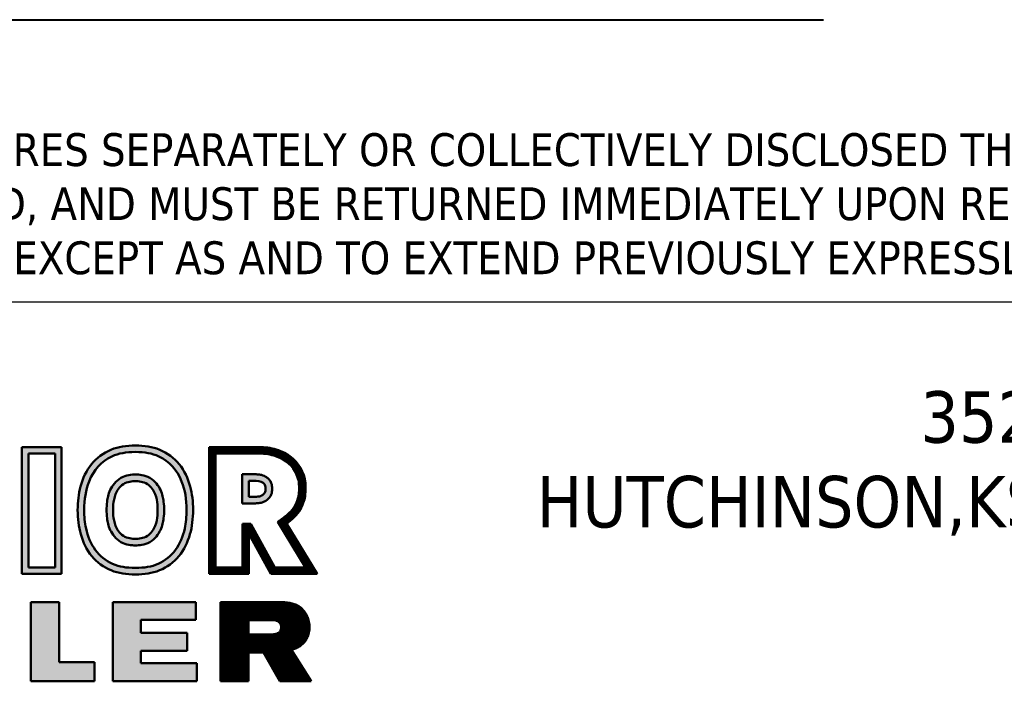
# Model space of a CAD drawing. Header units: inches. Extents: x 24 to 1128, y -94 to 748.
# Tile 434 of 573: x 959 to 1017, y 70 to 108. Entities that reach past the tile are written whole.
import ezdxf
from ezdxf.enums import TextEntityAlignment as Align

# ---------------------------------------------------------------- set-up
doc = ezdxf.new("R2010")
doc.units = ezdxf.units.IN
doc.header["$LTSCALE"] = 32
doc.header["$MEASUREMENT"] = 0
doc.layers.add('No Plot', color=7, linetype='Continuous', lineweight=25, plot=False)
doc.layers.add('Symbol (ANSI)', color=7, linetype='Continuous', lineweight=25)
doc.layers.add('Title (ANSI)', color=7, linetype='Continuous', lineweight=50)
doc.styles.add('Note Text (ANSI)', font='tahoma.ttf')
doc.styles.get("Standard").update_dxf_attribs({"font": 'arial.ttf'})
pattern_1 = [(45, (0, 0), (-3.0935921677e-05, 3.0935921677e-05), [])]

# ---------------------------------------------------------------- blocks, each defined once
blk = doc.blocks.new('Title Blocks SB TITLE-KS')
at = {"lineweight": 25}
h = blk.add_hatch(color=256, dxfattribs=at)
h.paths.add_polyline_path([(49.2707, 4.3705), (49.2707, 4.1626), (49.3195, 4.1626), (49.3195, 4.3705)], flags=0)
h.paths.add_polyline_path([(49.3314, 4.3824), (49.2587, 4.3824), (49.2587, 4.1507), (49.3314, 4.1507)])
h = blk.add_hatch(color=256, dxfattribs=at)
edge = h.paths.add_edge_path(flags=0)
edge.add_spline(control_points=[(49.4663, 4.1617), (49.4831, 4.1618), (49.4954, 4.1634), (49.5208, 4.1749), (49.5314, 4.1833), (49.5476, 4.2056), (49.5533, 4.2194), (49.5588, 4.2443), (49.5598, 4.2554), (49.5599, 4.2675)], knot_values=[-0.565129, -0.565129, -0.565129, -0.565129, -0.413896, -0.413896, -0.262663, -0.262663, -0.11143, -0.11143, 0, 0, 0, 0], degree=3, periodic=0)
edge.add_spline(control_points=[(49.5599, 4.2675), (49.5596, 4.287), (49.5571, 4.3038), (49.5427, 4.3402), (49.5285, 4.3561), (49.4964, 4.3713), (49.4834, 4.3731), (49.4663, 4.3734)], knot_values=[-0.565091, -0.565091, -0.565091, -0.565091, -0.387471, -0.387471, -0.156191, -0.156191, 0, 0, 0, 0], degree=3, periodic=0)
edge.add_spline(control_points=[(49.4663, 4.3734), (49.4491, 4.3731), (49.4361, 4.3713), (49.404, 4.3561), (49.3898, 4.3402), (49.3753, 4.3037), (49.3729, 4.2868), (49.3726, 4.2672)], knot_values=[-0.565962, -0.565962, -0.565962, -0.565962, -0.409772, -0.409772, -0.178401, -0.178401, 0, 0, 0, 0], degree=3, periodic=0)
edge.add_spline(control_points=[(49.3726, 4.2672), (49.3728, 4.2552), (49.3738, 4.2443), (49.3792, 4.2194), (49.3849, 4.2056), (49.4011, 4.1833), (49.4117, 4.1749), (49.4371, 4.1634), (49.4495, 4.1618), (49.4663, 4.1617)], knot_values=[-0.564258, -0.564258, -0.564258, -0.564258, -0.453694, -0.453694, -0.302463, -0.302463, -0.151231, -0.151231, 0, 0, 0, 0], degree=3, periodic=0)
edge = h.paths.add_edge_path()
edge.add_spline(control_points=[(49.5719, 4.2675), (49.5716, 4.2828), (49.5702, 4.2967), (49.5624, 4.3254), (49.5557, 4.3394), (49.537, 4.3627), (49.5248, 4.3716), (49.4971, 4.3834), (49.4829, 4.385), (49.4663, 4.3853)], knot_values=[0, 0, 0, 0, 0.133278, 0.133278, 0.277216, 0.277216, 0.421153, 0.421153, 0.565091, 0.565091, 0.565091, 0.565091], degree=3, periodic=0)
edge.add_spline(control_points=[(49.4663, 4.3853), (49.4496, 4.385), (49.4355, 4.3834), (49.4077, 4.3716), (49.3955, 4.3627), (49.3768, 4.3394), (49.3701, 4.3254), (49.3623, 4.2966), (49.3609, 4.2826), (49.3607, 4.2672)], knot_values=[0, 0, 0, 0, 0.14394, 0.14394, 0.287879, 0.287879, 0.431819, 0.431819, 0.565962, 0.565962, 0.565962, 0.565962], degree=3, periodic=0)
edge.add_spline(control_points=[(49.3607, 4.2672), (49.3609, 4.2514), (49.3625, 4.2372), (49.3706, 4.2083), (49.3773, 4.1945), (49.396, 4.1717), (49.4082, 4.163), (49.4358, 4.1514), (49.4497, 4.1499), (49.4663, 4.1497)], knot_values=[0, 0, 0, 0, 0.136876, 0.136876, 0.279336, 0.279336, 0.421797, 0.421797, 0.564258, 0.564258, 0.564258, 0.564258], degree=3, periodic=0)
edge.add_spline(control_points=[(49.4663, 4.1497), (49.4828, 4.1499), (49.4967, 4.1514), (49.5243, 4.163), (49.5365, 4.1717), (49.5552, 4.1945), (49.5619, 4.2083), (49.5701, 4.2372), (49.5716, 4.2516), (49.5719, 4.2675)], knot_values=[0, 0, 0, 0, 0.142463, 0.142463, 0.284925, 0.284925, 0.427388, 0.427388, 0.565129, 0.565129, 0.565129, 0.565129], degree=3, periodic=0)
h = blk.add_hatch(dxfattribs=at)
h.set_pattern_fill('ANSI31', color=256, scale=0.00035, style=0)
h.set_pattern_definition(pattern_1)
edge = h.paths.add_edge_path(flags=0)
edge.add_line((49.6877, 4.3704), (49.613, 4.3704))
edge.add_line((49.613, 4.3704), (49.613, 4.1626))
edge.add_line((49.613, 4.1626), (49.6618, 4.1626))
edge.add_line((49.6618, 4.1626), (49.6618, 4.2421))
edge.add_line((49.6618, 4.2421), (49.6772, 4.2421))
edge.add_line((49.6772, 4.2421), (49.7209, 4.1626))
edge.add_line((49.7209, 4.1626), (49.7775, 4.1626))
edge.add_line((49.7775, 4.1626), (49.7265, 4.2457))
edge.add_spline(control_points=[(49.7265, 4.2457), (49.7333, 4.2504), (49.7388, 4.2545), (49.7429, 4.258)], knot_values=[-0.701293, -0.701293, -0.701293, -0.701293, -0.650383, -0.650383, -0.650383, -0.650383], degree=3, periodic=0)
edge.add_spline(control_points=[(49.7429, 4.258), (49.7469, 4.2613), (49.7497, 4.264), (49.7566, 4.2724), (49.7606, 4.2796), (49.765, 4.2937), (49.7658, 4.302), (49.7651, 4.3211), (49.7626, 4.3299), (49.7499, 4.3521), (49.7364, 4.3615), (49.7093, 4.3697), (49.7004, 4.3706), (49.6877, 4.3704)], knot_values=[-0.650383, -0.650383, -0.650383, -0.650383, -0.601453, -0.601453, -0.510571, -0.510571, -0.419689, -0.419689, -0.301849, -0.301849, -0.111362, -0.111362, 0, 0, 0, 0], degree=3, periodic=0)
edge = h.paths.add_edge_path()
edge.add_line((49.6737, 4.1507), (49.6737, 4.2236))
edge.add_line((49.6737, 4.2236), (49.7138, 4.1507))
edge.add_line((49.7138, 4.1507), (49.7988, 4.1507))
edge.add_line((49.7988, 4.1507), (49.7425, 4.2425))
edge.add_spline(control_points=[(49.7425, 4.2425), (49.7455, 4.2447), (49.7482, 4.2468), (49.7506, 4.2488)], knot_values=[0.650383, 0.650383, 0.650383, 0.650383, 0.677218, 0.677218, 0.677218, 0.677218], degree=3, periodic=0)
edge.add_spline(control_points=[(49.7506, 4.2488), (49.7572, 4.2543), (49.7616, 4.2591), (49.7706, 4.2728), (49.7742, 4.2812), (49.7776, 4.2982), (49.7779, 4.3084), (49.775, 4.3362), (49.7646, 4.3547), (49.7403, 4.3717), (49.7303, 4.3761), (49.7096, 4.3818), (49.6998, 4.3825), (49.6879, 4.3824)], knot_values=[0, 0, 0, 0, 0.074157, 0.074157, 0.162849, 0.162849, 0.251541, 0.251541, 0.44626, 0.44626, 0.548321, 0.548321, 0.650383, 0.650383, 0.650383, 0.650383], degree=3, periodic=0)
edge.add_line((49.6879, 4.3824), (49.6011, 4.3824))
edge.add_line((49.6011, 4.3824), (49.6011, 4.1507))
edge.add_line((49.6011, 4.1507), (49.6737, 4.1507))
h = blk.add_hatch(color=256, dxfattribs=at)
edge = h.paths.add_edge_path(flags=0)
edge.add_spline(control_points=[(49.4662, 4.2146), (49.4718, 4.2147), (49.4811, 4.2156), (49.4952, 4.2248), (49.4999, 4.232), (49.5049, 4.2452), (49.506, 4.2514), (49.5068, 4.261), (49.5069, 4.2643), (49.5069, 4.2674)], knot_values=[-0.163293, -0.163293, -0.163293, -0.163293, -0.117361, -0.117361, -0.071429, -0.071429, -0.025497, -0.025497, 0, 0, 0, 0], degree=3, periodic=0)
edge.add_spline(control_points=[(49.5069, 4.2674), (49.5069, 4.2706), (49.5068, 4.2739), (49.506, 4.2835), (49.5049, 4.2897), (49.4999, 4.3029), (49.4952, 4.3101), (49.4811, 4.3192), (49.4718, 4.3202), (49.4663, 4.3203)], knot_values=[-0.163294, -0.163294, -0.163294, -0.163294, -0.137799, -0.137799, -0.091866, -0.091866, -0.045933, -0.045933, 0, 0, 0, 0], degree=3, periodic=0)
edge.add_spline(control_points=[(49.4663, 4.3203), (49.4607, 4.3202), (49.4514, 4.3192), (49.4373, 4.3101), (49.4327, 4.3029), (49.4276, 4.2897), (49.4265, 4.2835), (49.4257, 4.2739), (49.4256, 4.2706), (49.4256, 4.2675)], knot_values=[-0.163293, -0.163293, -0.163293, -0.163293, -0.117361, -0.117361, -0.071429, -0.071429, -0.025497, -0.025497, 0, 0, 0, 0], degree=3, periodic=0)
edge.add_spline(control_points=[(49.4256, 4.2675), (49.4256, 4.2643), (49.4257, 4.261), (49.4265, 4.2514), (49.4276, 4.2452), (49.4327, 4.232), (49.4373, 4.2248), (49.4514, 4.2156), (49.4607, 4.2147), (49.4662, 4.2146)], knot_values=[-0.163294, -0.163294, -0.163294, -0.163294, -0.137797, -0.137797, -0.091865, -0.091865, -0.045932, -0.045932, 0, 0, 0, 0], degree=3, periodic=0)
edge = h.paths.add_edge_path()
edge.add_spline(control_points=[(49.5188, 4.2675), (49.5188, 4.2719), (49.5187, 4.2772), (49.5171, 4.2892), (49.5158, 4.2961), (49.5084, 4.312), (49.5024, 4.3205), (49.4827, 4.3315), (49.4728, 4.3321), (49.4663, 4.3322)], knot_values=[0, 0, 0, 0, 0.034855, 0.034855, 0.077668, 0.077668, 0.120481, 0.120481, 0.163294, 0.163294, 0.163294, 0.163294], degree=3, periodic=0)
edge.add_spline(control_points=[(49.4663, 4.3322), (49.4597, 4.3321), (49.4498, 4.3315), (49.4302, 4.3205), (49.4241, 4.312), (49.4167, 4.2961), (49.4154, 4.2892), (49.4139, 4.2772), (49.4137, 4.2719), (49.4137, 4.2674)], knot_values=[0, 0, 0, 0, 0.042814, 0.042814, 0.085628, 0.085628, 0.128442, 0.128442, 0.163293, 0.163293, 0.163293, 0.163293], degree=3, periodic=0)
edge.add_spline(control_points=[(49.4137, 4.2674), (49.4137, 4.263), (49.4139, 4.2577), (49.4154, 4.2456), (49.4167, 4.2388), (49.4241, 4.2229), (49.4302, 4.2144), (49.4498, 4.2034), (49.4597, 4.2028), (49.4663, 4.2027)], knot_values=[0, 0, 0, 0, 0.034853, 0.034853, 0.077667, 0.077667, 0.12048, 0.12048, 0.163294, 0.163294, 0.163294, 0.163294], degree=3, periodic=0)
edge.add_spline(control_points=[(49.4663, 4.2027), (49.4728, 4.2028), (49.4827, 4.2034), (49.5024, 4.2144), (49.5084, 4.2229), (49.5158, 4.2388), (49.5171, 4.2456), (49.5187, 4.2577), (49.5188, 4.263), (49.5188, 4.2675)], knot_values=[0, 0, 0, 0, 0.042814, 0.042814, 0.085627, 0.085627, 0.128441, 0.128441, 0.163293, 0.163293, 0.163293, 0.163293], degree=3, periodic=0)
h = blk.add_hatch(color=256, dxfattribs=at)
edge = h.paths.add_edge_path(flags=0)
edge.add_line((49.6735, 4.2914), (49.6808, 4.2914))
edge.add_spline(control_points=[(49.6808, 4.2914), (49.6856, 4.2915), (49.6895, 4.2916), (49.6959, 4.293), (49.6979, 4.294), (49.7018, 4.2972), (49.7032, 4.299), (49.7043, 4.3026), (49.7046, 4.3063), (49.7038, 4.313), (49.7026, 4.3148), (49.6958, 4.3201), (49.6899, 4.3208), (49.6808, 4.3209)], knot_values=[-0.288872, -0.288872, -0.288872, -0.288872, -0.246765, -0.246765, -0.208681, -0.208681, -0.170597, -0.170597, -0.132513, -0.132513, -0.07892, -0.07892, 0, 0, 0, 0], degree=3, periodic=0)
edge.add_line((49.6808, 4.3209), (49.6735, 4.3209))
edge.add_line((49.6735, 4.3209), (49.6735, 4.2914))
edge = h.paths.add_edge_path()
edge.add_spline(control_points=[(49.6808, 4.2795), (49.6831, 4.2795), (49.6874, 4.2795), (49.6947, 4.2803), (49.7028, 4.2826), (49.7101, 4.2881), (49.7156, 4.2962), (49.7168, 4.3062), (49.7156, 4.3159), (49.7112, 4.3231), (49.7052, 4.3283), (49.6977, 4.3317), (49.689, 4.3327), (49.6836, 4.3328), (49.6808, 4.3328)], knot_values=[0, 0, 0, 0, 19.68907, 37.183159, 62.807968, 90.559754, 113.544659, 144.551319, 174.727619, 195.878946, 214.672315, 242.231464, 264.830431, 288.883455, 288.883455, 288.883455, 288.883455], degree=3, periodic=0)
edge.add_line((49.6808, 4.3328), (49.6615, 4.3328))
edge.add_line((49.6615, 4.3328), (49.6615, 4.2795))
edge.add_line((49.6615, 4.2795), (49.6808, 4.2795))
for points in [[(49.2752, 3.9545), (49.3918, 3.9545), (49.3918, 3.9897), (49.3269, 3.9897), (49.3269, 4.0992), (49.2752, 4.0992)], [(49.4765, 4.0666), (49.5768, 4.0666), (49.5768, 4.0992), (49.4252, 4.0992), (49.4252, 3.9545), (49.5789, 3.9545), (49.5789, 3.9873), (49.4765, 3.9873), (49.4765, 4.0102), (49.5608, 4.0102), (49.5608, 4.0431), (49.4765, 4.0431)]]:
    blk.add_hatch(color=256, dxfattribs=at).paths.add_polyline_path(points)
h = blk.add_hatch(dxfattribs=at)
h.set_pattern_fill('ANSI31', color=256, scale=0.00035, style=0)
h.set_pattern_definition(pattern_1)
edge = h.paths.add_edge_path(flags=0)
edge.add_line((49.716, 4.0664), (49.6732, 4.0664))
edge.add_line((49.6732, 4.0664), (49.6732, 4.04))
edge.add_line((49.6732, 4.04), (49.7119, 4.04))
edge.add_spline(control_points=[(49.7119, 4.04), (49.7138, 4.04), (49.717, 4.0401), (49.7213, 4.0405), (49.7248, 4.0414), (49.728, 4.0429), (49.731, 4.0455), (49.7325, 4.0491), (49.7329, 4.0522), (49.7329, 4.055), (49.7323, 4.0576), (49.7309, 4.0605), (49.7283, 4.0633), (49.7249, 4.065), (49.7216, 4.0661), (49.7188, 4.0663), (49.717, 4.0664), (49.716, 4.0664)], knot_values=[-150.108908, -150.108908, -150.108908, -150.108908, -133.537366, -122.67245, -113.788807, -102.684568, -92.642653, -80.34463, -70.169919, -65.554792, -56.886525, -47.066459, -38.434166, -24.523112, -15.037511, -8.804527, 0, 0, 0, 0], degree=3, periodic=0)
edge = h.paths.add_edge_path()
edge.add_spline(control_points=[(49.7512, 4.0123), (49.7527, 4.0126), (49.7566, 4.0134), (49.7626, 4.0158), (49.7689, 4.0197), (49.7744, 4.0244), (49.7789, 4.0307), (49.7826, 4.0388), (49.7846, 4.0481), (49.7846, 4.0586), (49.7826, 4.0683), (49.7786, 4.0773), (49.7729, 4.0853), (49.7657, 4.092), (49.7569, 4.0958), (49.7482, 4.0979), (49.7384, 4.0991), (49.7313, 4.0992), (49.7274, 4.0992)], knot_values=[0, 0, 0, 0, 12.543267, 34.657957, 54.650618, 75.574454, 96.777913, 119.998664, 151.951022, 177.349884, 209.288089, 236.020238, 261.633543, 293.227596, 318.911151, 342.295918, 370.126899, 403.20515, 403.20515, 403.20515, 403.20515], degree=3, periodic=0)
edge.add_line((49.7274, 4.0992), (49.6216, 4.0992))
edge.add_line((49.6216, 4.0992), (49.6216, 3.9545))
edge.add_line((49.6216, 3.9545), (49.6732, 3.9545))
edge.add_line((49.6732, 3.9545), (49.6732, 4.0072))
edge.add_line((49.6732, 4.0072), (49.7007, 4.0072))
edge.add_line((49.7007, 4.0072), (49.7303, 3.9545))
edge.add_line((49.7303, 3.9545), (49.7873, 3.9545))
edge.add_line((49.7873, 3.9545), (49.7512, 4.0123))
at = {"layer": 'No Plot', "color": 7, "linetype": 'Continuous', "lineweight": 25}
for p, q in [((49.2587, 4.3824), (49.3314, 4.3824)), ((49.2587, 4.1507), (49.2587, 4.3824)), ((49.3314, 4.3824), (49.3314, 4.1507)), ((49.6011, 4.1507), (49.6011, 4.3824)), ((49.6011, 4.3824), (49.6879, 4.3824)), ((49.2707, 4.3705), (49.3195, 4.3705)), ((49.2707, 4.1626), (49.2707, 4.3705)), ((49.3195, 4.3705), (49.3195, 4.1626)), ((49.613, 4.1626), (49.613, 4.3704)), ((49.613, 4.3704), (49.6877, 4.3704)), ((49.6615, 4.3328), (49.6615, 4.2795)), ((49.6615, 4.3328), (49.6808, 4.3328)), ((49.6735, 4.3209), (49.6735, 4.2914)), ((49.6735, 4.3209), (49.6808, 4.3209)), ((49.6735, 4.2914), (49.6808, 4.2914)), ((49.6615, 4.2795), (49.6808, 4.2795)), ((49.6772, 4.2421), (49.6618, 4.2421)), ((49.6618, 4.2421), (49.6618, 4.1626)), ((49.6772, 4.2421), (49.7209, 4.1626)), ((49.7265, 4.2457), (49.7775, 4.1626)), ((49.7425, 4.2425), (49.7988, 4.1507)), ((49.7138, 4.1507), (49.6737, 4.2236)), ((49.6737, 4.2236), (49.6737, 4.1507)), ((49.3195, 4.1626), (49.2707, 4.1626)), ((49.6618, 4.1626), (49.613, 4.1626)), ((49.7775, 4.1626), (49.7209, 4.1626)), ((49.3314, 4.1507), (49.2587, 4.1507)), ((49.6737, 4.1507), (49.6011, 4.1507)), ((49.7988, 4.1507), (49.7138, 4.1507)), ((49.2752, 4.0992), (49.2752, 3.9545)), ((49.3269, 4.0992), (49.2752, 4.0992)), ((49.3269, 3.9897), (49.3269, 4.0992)), ((49.4252, 4.0992), (49.4252, 3.9545)), ((49.5768, 4.0992), (49.4252, 4.0992)), ((49.5768, 4.0666), (49.5768, 4.0992)), ((49.6216, 3.9545), (49.6216, 4.0992)), ((49.6216, 4.0992), (49.7274, 4.0992)), ((49.4765, 4.0431), (49.4765, 4.0666)), ((49.4765, 4.0666), (49.5768, 4.0666)), ((49.6732, 4.0664), (49.6732, 4.04)), ((49.6732, 4.0664), (49.716, 4.0664)), ((49.5608, 4.0431), (49.4765, 4.0431)), ((49.5608, 4.0102), (49.5608, 4.0431)), ((49.6732, 4.04), (49.7119, 4.04)), ((49.4765, 3.9873), (49.4765, 4.0102)), ((49.4765, 4.0102), (49.5608, 4.0102)), ((49.6732, 4.0072), (49.6732, 3.9545)), ((49.7007, 4.0072), (49.6732, 4.0072)), ((49.7007, 4.0072), (49.7303, 3.9545)), ((49.7512, 4.0123), (49.7873, 3.9545)), ((49.3918, 3.9897), (49.3269, 3.9897)), ((49.3918, 3.9545), (49.3918, 3.9897)), ((49.5789, 3.9873), (49.4765, 3.9873)), ((49.5789, 3.9545), (49.5789, 3.9873)), ((49.2752, 3.9545), (49.3918, 3.9545)), ((49.4252, 3.9545), (49.5789, 3.9545)), ((49.6732, 3.9545), (49.6216, 3.9545)), ((49.7303, 3.9545), (49.7873, 3.9545))]:
    blk.add_line(p, q, dxfattribs=at)
for points, knots in [([(49.4663, 4.3853), (49.4496, 4.385), (49.4355, 4.3834), (49.4077, 4.3716), (49.3955, 4.3627), (49.3768, 4.3394), (49.3701, 4.3254), (49.3623, 4.2966), (49.3609, 4.2826), (49.3607, 4.2672)], [0, 0, 0, 0, 0.1439397, 0.1439397, 0.2878793, 0.2878793, 0.431819, 0.431819, 0.5659619, 0.5659619, 0.5659619, 0.5659619]), ([(49.4663, 4.3734), (49.4491, 4.3731), (49.4361, 4.3713), (49.404, 4.3561), (49.3898, 4.3402), (49.3753, 4.3037), (49.3729, 4.2868), (49.3726, 4.2672)], [0, 0, 0, 0, 0.1561895, 0.1561895, 0.3875612, 0.3875612, 0.5659619, 0.5659619, 0.5659619, 0.5659619]), ([(49.4663, 4.3853), (49.4829, 4.385), (49.4971, 4.3834), (49.5248, 4.3716), (49.537, 4.3627), (49.5557, 4.3394), (49.5624, 4.3254), (49.5702, 4.2967), (49.5716, 4.2828), (49.5719, 4.2675)], [0, 0, 0, 0, 0.1439378, 0.1439378, 0.2878756, 0.2878756, 0.4318134, 0.4318134, 0.5650911, 0.5650911, 0.5650911, 0.5650911]), ([(49.4663, 4.3734), (49.4834, 4.3731), (49.4964, 4.3713), (49.5285, 4.3561), (49.5427, 4.3402), (49.5571, 4.3038), (49.5596, 4.287), (49.5599, 4.2675)], [0, 0, 0, 0, 0.1561908, 0.1561908, 0.3874708, 0.3874708, 0.5650911, 0.5650911, 0.5650911, 0.5650911]), ([(49.6879, 4.3824), (49.6998, 4.3825), (49.7096, 4.3818), (49.7303, 4.3761), (49.7403, 4.3717), (49.7646, 4.3547), (49.775, 4.3362), (49.7779, 4.3084), (49.7776, 4.2982), (49.7742, 4.2812), (49.7706, 4.2728), (49.7616, 4.2591), (49.7572, 4.2543), (49.7506, 4.2488), (49.7482, 4.2468), (49.7455, 4.2447), (49.7425, 4.2425)], [0, 0, 0, 0, 0.1020614, 0.1020614, 0.2041229, 0.2041229, 0.3988419, 0.3988419, 0.487534, 0.487534, 0.5762262, 0.5762262, 0.6503828, 0.6503828, 0.6503828, 0.6772177, 0.6772177, 0.6772177, 0.6772177]), ([(49.6877, 4.3704), (49.7004, 4.3706), (49.7093, 4.3697), (49.7364, 4.3615), (49.7499, 4.3521), (49.7626, 4.3299), (49.7651, 4.3211), (49.7658, 4.302), (49.765, 4.2937), (49.7606, 4.2796), (49.7566, 4.2724), (49.7497, 4.264), (49.7469, 4.2613), (49.7429, 4.258), (49.7388, 4.2545), (49.7333, 4.2504), (49.7265, 4.2457)], [0, 0, 0, 0, 0.1113616, 0.1113616, 0.3018491, 0.3018491, 0.4196889, 0.4196889, 0.5105709, 0.5105709, 0.6014528, 0.6014528, 0.6503828, 0.6503828, 0.6503828, 0.7012931, 0.7012931, 0.7012931, 0.7012931]), ([(49.4663, 4.3322), (49.4597, 4.3321), (49.4498, 4.3315), (49.4302, 4.3205), (49.4241, 4.312), (49.4167, 4.2961), (49.4154, 4.2892), (49.4139, 4.2772), (49.4137, 4.2719), (49.4137, 4.2674)], [0, 0, 0, 0, 0.042814, 0.042814, 0.0856279, 0.0856279, 0.1284419, 0.1284419, 0.1632927, 0.1632927, 0.1632927, 0.1632927]), ([(49.4663, 4.3203), (49.4607, 4.3202), (49.4514, 4.3192), (49.4373, 4.3101), (49.4327, 4.3029), (49.4276, 4.2897), (49.4265, 4.2835), (49.4257, 4.2739), (49.4256, 4.2706), (49.4256, 4.2675)], [0, 0, 0, 0, 0.0459318, 0.0459318, 0.0918635, 0.0918635, 0.1377953, 0.1377953, 0.1632927, 0.1632927, 0.1632927, 0.1632927]), ([(49.4663, 4.3322), (49.4728, 4.3321), (49.4827, 4.3315), (49.5024, 4.3205), (49.5084, 4.312), (49.5158, 4.2961), (49.5171, 4.2892), (49.5187, 4.2772), (49.5188, 4.2719), (49.5188, 4.2675)], [0, 0, 0, 0, 0.0428132, 0.0428132, 0.0856263, 0.0856263, 0.1284395, 0.1284395, 0.1632945, 0.1632945, 0.1632945, 0.1632945]), ([(49.4663, 4.3203), (49.4718, 4.3202), (49.4811, 4.3192), (49.4952, 4.3101), (49.4999, 4.3029), (49.5049, 4.2897), (49.506, 4.2835), (49.5068, 4.2739), (49.5069, 4.2706), (49.5069, 4.2674)], [0, 0, 0, 0, 0.0459329, 0.0459329, 0.0918657, 0.0918657, 0.1377986, 0.1377986, 0.1632945, 0.1632945, 0.1632945, 0.1632945]), ([(49.6808, 4.3209), (49.6899, 4.3208), (49.6958, 4.3201), (49.7026, 4.3148), (49.7038, 4.313), (49.7046, 4.3063), (49.7043, 4.3026), (49.7032, 4.299), (49.7018, 4.2972), (49.6979, 4.294), (49.6959, 4.293), (49.6895, 4.2916), (49.6856, 4.2915), (49.6808, 4.2914)], [0, 0, 0, 0, 0.0789204, 0.0789204, 0.132513, 0.132513, 0.1705971, 0.1705971, 0.2086812, 0.2086812, 0.2467653, 0.2467653, 0.2888722, 0.2888722, 0.2888722, 0.2888722]), ([(49.4663, 4.1497), (49.4497, 4.1499), (49.4358, 4.1514), (49.4082, 4.163), (49.396, 4.1717), (49.3773, 4.1945), (49.3706, 4.2083), (49.3625, 4.2372), (49.3609, 4.2514), (49.3607, 4.2672)], [0, 0, 0, 0, 0.1424606, 0.1424606, 0.2849213, 0.2849213, 0.4273819, 0.4273819, 0.5642576, 0.5642576, 0.5642576, 0.5642576]), ([(49.4663, 4.1617), (49.4495, 4.1618), (49.4371, 4.1634), (49.4117, 4.1749), (49.4011, 4.1833), (49.3849, 4.2056), (49.3792, 4.2194), (49.3738, 4.2443), (49.3728, 4.2552), (49.3726, 4.2672)], [0, 0, 0, 0, 0.1512314, 0.1512314, 0.3024627, 0.3024627, 0.4536941, 0.4536941, 0.5642576, 0.5642576, 0.5642576, 0.5642576]), ([(49.4663, 4.2027), (49.4597, 4.2028), (49.4498, 4.2034), (49.4302, 4.2144), (49.4241, 4.2229), (49.4167, 4.2388), (49.4154, 4.2456), (49.4139, 4.2577), (49.4137, 4.263), (49.4137, 4.2674)], [0, 0, 0, 0, 0.0428135, 0.0428135, 0.085627, 0.085627, 0.1284405, 0.1284405, 0.1632937, 0.1632937, 0.1632937, 0.1632937]), ([(49.4662, 4.2146), (49.4607, 4.2147), (49.4514, 4.2156), (49.4373, 4.2248), (49.4327, 4.232), (49.4276, 4.2452), (49.4265, 4.2514), (49.4257, 4.261), (49.4256, 4.2643), (49.4256, 4.2675)], [0, 0, 0, 0, 0.0459324, 0.0459324, 0.0918648, 0.0918648, 0.1377972, 0.1377972, 0.1632937, 0.1632937, 0.1632937, 0.1632937]), ([(49.4662, 4.2146), (49.4718, 4.2147), (49.4811, 4.2156), (49.4952, 4.2248), (49.4999, 4.232), (49.5049, 4.2452), (49.506, 4.2514), (49.5068, 4.261), (49.5069, 4.2643), (49.5069, 4.2674)], [0, 0, 0, 0, 0.0459322, 0.0459322, 0.0918645, 0.0918645, 0.1377967, 0.1377967, 0.1632935, 0.1632935, 0.1632935, 0.1632935]), ([(49.4663, 4.1497), (49.4828, 4.1499), (49.4967, 4.1514), (49.5243, 4.163), (49.5365, 4.1717), (49.5552, 4.1945), (49.5619, 4.2083), (49.5701, 4.2372), (49.5716, 4.2516), (49.5719, 4.2675)], [0, 0, 0, 0, 0.1424626, 0.1424626, 0.2849251, 0.2849251, 0.4273877, 0.4273877, 0.565129, 0.565129, 0.565129, 0.565129]), ([(49.4663, 4.1617), (49.4831, 4.1618), (49.4954, 4.1634), (49.5208, 4.1749), (49.5314, 4.1833), (49.5476, 4.2056), (49.5533, 4.2194), (49.5588, 4.2443), (49.5598, 4.2554), (49.5599, 4.2675)], [0, 0, 0, 0, 0.1512331, 0.1512331, 0.3024663, 0.3024663, 0.4536994, 0.4536994, 0.565129, 0.565129, 0.565129, 0.565129]), ([(49.4663, 4.2027), (49.4728, 4.2028), (49.4827, 4.2034), (49.5024, 4.2144), (49.5084, 4.2229), (49.5158, 4.2388), (49.5171, 4.2456), (49.5187, 4.2577), (49.5188, 4.263), (49.5188, 4.2675)], [0, 0, 0, 0, 0.0428136, 0.0428136, 0.0856273, 0.0856273, 0.1284409, 0.1284409, 0.1632935, 0.1632935, 0.1632935, 0.1632935])]:
    blk.add_open_spline(points, degree=3, knots=knots, dxfattribs=at)
for points in [[(49.6808, 4.3328), (49.6892, 4.3326), (49.697, 4.3314), (49.7058, 4.3274), (49.7107, 4.323), (49.7146, 4.3167), (49.7163, 4.3063), (49.7145, 4.2956), (49.7101, 4.2889), (49.7023, 4.2831), (49.6938, 4.2804), (49.6877, 4.2797), (49.6808, 4.2795)], [(49.7274, 4.0992), (49.739, 4.0988), (49.7486, 4.0976), (49.7566, 4.0956), (49.7648, 4.0919), (49.7731, 4.0846), (49.7782, 4.0773), (49.7821, 4.0688), (49.7843, 4.0578), (49.7843, 4.0489), (49.782, 4.038), (49.7785, 4.0306), (49.7742, 4.0246), (49.7687, 4.0198), (49.7627, 4.0161), (49.7555, 4.0133), (49.7512, 4.0123)], [(49.716, 4.0664), (49.7191, 4.0663), (49.7212, 4.0661), (49.7244, 4.0651), (49.7287, 4.0628), (49.7307, 4.0605), (49.7323, 4.0575), (49.7329, 4.0545), (49.7329, 4.0529), (49.7324, 4.0494), (49.7306, 4.0455), (49.728, 4.0431), (49.7245, 4.0414), (49.7215, 4.0406), (49.7177, 4.0402), (49.7119, 4.04)]]:
    blk.add_spline(points, degree=3, dxfattribs=at)
at = {"layer": 'Title (ANSI)', "lineweight": 25}
blk.add_line((47.7839, 4.6475), (54.5339, 4.6475), dxfattribs=at)
blk.add_line((47.7839, 4.6475), (54.5339, 4.6475), dxfattribs=at)
at = {"layer": 'Title (ANSI)'}
for p, q in [((49.3314, 4.3824), (49.2587, 4.3824)), ((49.2587, 4.3824), (49.2587, 4.1507)), ((49.3314, 4.1507), (49.3314, 4.3824)), ((49.6879, 4.3824), (49.6011, 4.3824)), ((49.6011, 4.3824), (49.6011, 4.1507)), ((49.2707, 4.1626), (49.2707, 4.3705)), ((49.2707, 4.3705), (49.3195, 4.3705)), ((49.3195, 4.3705), (49.3195, 4.1626)), ((49.613, 4.1626), (49.613, 4.3704)), ((49.613, 4.3704), (49.6877, 4.3704)), ((49.6615, 4.2795), (49.6615, 4.3328)), ((49.6615, 4.3328), (49.6808, 4.3328)), ((49.6808, 4.3328), (49.6615, 4.3328)), ((49.6615, 4.3328), (49.6615, 4.2795)), ((49.6735, 4.2914), (49.6735, 4.3209)), ((49.6735, 4.3209), (49.6808, 4.3209)), ((49.6735, 4.2914), (49.6735, 4.3209)), ((49.6735, 4.3209), (49.6808, 4.3209)), ((49.6808, 4.2914), (49.6735, 4.2914)), ((49.6808, 4.2914), (49.6735, 4.2914)), ((49.6808, 4.2795), (49.6615, 4.2795)), ((49.6615, 4.2795), (49.6808, 4.2795)), ((49.6772, 4.2421), (49.6618, 4.2421)), ((49.6618, 4.2421), (49.6618, 4.1626)), ((49.7209, 4.1626), (49.6772, 4.2421)), ((49.7265, 4.2457), (49.7775, 4.1626)), ((49.7988, 4.1507), (49.7425, 4.2425)), ((49.6737, 4.1507), (49.6737, 4.2236)), ((49.6737, 4.2236), (49.7138, 4.1507)), ((49.3195, 4.1626), (49.2707, 4.1626)), ((49.6618, 4.1626), (49.613, 4.1626)), ((49.7775, 4.1626), (49.7209, 4.1626)), ((49.2587, 4.1507), (49.3314, 4.1507)), ((49.6011, 4.1507), (49.6737, 4.1507)), ((49.7138, 4.1507), (49.7988, 4.1507)), ((49.3269, 4.0992), (49.2752, 4.0992)), ((49.2752, 4.0992), (49.2752, 3.9545)), ((49.3269, 3.9897), (49.3269, 4.0992)), ((49.5768, 4.0992), (49.4252, 4.0992)), ((49.4252, 4.0992), (49.4252, 3.9545)), ((49.5768, 4.0666), (49.5768, 4.0992)), ((49.7274, 4.0992), (49.6216, 4.0992)), ((49.6216, 4.0992), (49.6216, 3.9545)), ((49.4765, 4.0666), (49.5768, 4.0666)), ((49.4765, 4.0431), (49.4765, 4.0666)), ((49.6732, 4.04), (49.6732, 4.0664)), ((49.6732, 4.0664), (49.716, 4.0664)), ((49.5608, 4.0431), (49.4765, 4.0431)), ((49.5608, 4.0102), (49.5608, 4.0431)), ((49.7119, 4.04), (49.6732, 4.04)), ((49.4765, 3.9873), (49.4765, 4.0102)), ((49.4765, 4.0102), (49.5608, 4.0102)), ((49.6732, 3.9545), (49.6732, 4.0072)), ((49.6732, 4.0072), (49.7007, 4.0072)), ((49.7007, 4.0072), (49.7303, 3.9545)), ((49.7873, 3.9545), (49.7512, 4.0123)), ((49.3918, 3.9897), (49.3269, 3.9897)), ((49.3918, 3.9545), (49.3918, 3.9897)), ((49.5789, 3.9873), (49.4765, 3.9873)), ((49.5789, 3.9545), (49.5789, 3.9873)), ((49.2752, 3.9545), (49.3918, 3.9545)), ((49.4252, 3.9545), (49.5789, 3.9545)), ((49.6216, 3.9545), (49.6732, 3.9545)), ((49.7303, 3.9545), (49.7873, 3.9545))]:
    blk.add_line(p, q, dxfattribs=at)
for points, knots in [([(49.4663, 4.3853), (49.4496, 4.385), (49.4355, 4.3834), (49.4077, 4.3716), (49.3955, 4.3627), (49.3768, 4.3394), (49.3701, 4.3254), (49.3623, 4.2966), (49.3609, 4.2826), (49.3607, 4.2672)], [0, 0, 0, 0, 0.1439397, 0.1439397, 0.2878793, 0.2878793, 0.431819, 0.431819, 0.5659619, 0.5659619, 0.5659619, 0.5659619]), ([(49.3726, 4.2672), (49.3729, 4.2868), (49.3753, 4.3037), (49.3898, 4.3402), (49.404, 4.3561), (49.4361, 4.3713), (49.4491, 4.3731), (49.4663, 4.3734)], [0, 0, 0, 0, 0.1784007, 0.1784007, 0.4097724, 0.4097724, 0.5659619, 0.5659619, 0.5659619, 0.5659619]), ([(49.5719, 4.2675), (49.5716, 4.2828), (49.5702, 4.2967), (49.5624, 4.3254), (49.5557, 4.3394), (49.537, 4.3627), (49.5248, 4.3716), (49.4971, 4.3834), (49.4829, 4.385), (49.4663, 4.3853)], [0, 0, 0, 0, 0.1332777, 0.1332777, 0.2772155, 0.2772155, 0.4211533, 0.4211533, 0.5650911, 0.5650911, 0.5650911, 0.5650911]), ([(49.4663, 4.3734), (49.4834, 4.3731), (49.4964, 4.3713), (49.5285, 4.3561), (49.5427, 4.3402), (49.5571, 4.3038), (49.5596, 4.287), (49.5599, 4.2675)], [0, 0, 0, 0, 0.1561908, 0.1561908, 0.3874708, 0.3874708, 0.5650911, 0.5650911, 0.5650911, 0.5650911]), ([(49.7506, 4.2488), (49.7572, 4.2543), (49.7616, 4.2591), (49.7706, 4.2728), (49.7742, 4.2812), (49.7776, 4.2982), (49.7779, 4.3084), (49.775, 4.3362), (49.7646, 4.3547), (49.7403, 4.3717), (49.7303, 4.3761), (49.7096, 4.3818), (49.6998, 4.3825), (49.6879, 4.3824)], [0, 0, 0, 0, 0.0741566, 0.0741566, 0.1628488, 0.1628488, 0.2515409, 0.2515409, 0.4462599, 0.4462599, 0.5483213, 0.5483213, 0.6503828, 0.6503828, 0.6503828, 0.6503828]), ([(49.6877, 4.3704), (49.7004, 4.3706), (49.7093, 4.3697), (49.7364, 4.3615), (49.7499, 4.3521), (49.7626, 4.3299), (49.7651, 4.3211), (49.7658, 4.302), (49.765, 4.2937), (49.7606, 4.2796), (49.7566, 4.2724), (49.7497, 4.264), (49.7469, 4.2613), (49.7429, 4.258)], [0, 0, 0, 0, 0.1113616, 0.1113616, 0.3018491, 0.3018491, 0.4196889, 0.4196889, 0.5105709, 0.5105709, 0.6014528, 0.6014528, 0.6503828, 0.6503828, 0.6503828, 0.6503828]), ([(49.4137, 4.2674), (49.4137, 4.2719), (49.4139, 4.2772), (49.4154, 4.2892), (49.4167, 4.2961), (49.4241, 4.312), (49.4302, 4.3205), (49.4498, 4.3315), (49.4597, 4.3321), (49.4663, 4.3322)], [0, 0, 0, 0, 0.0348508, 0.0348508, 0.0776648, 0.0776648, 0.1204787, 0.1204787, 0.1632927, 0.1632927, 0.1632927, 0.1632927]), ([(49.4663, 4.3322), (49.4597, 4.3321), (49.4498, 4.3315), (49.4302, 4.3205), (49.4241, 4.312), (49.4167, 4.2961), (49.4154, 4.2892), (49.4139, 4.2772), (49.4137, 4.2719), (49.4137, 4.2674)], [0, 0, 0, 0, 0.042814, 0.042814, 0.0856279, 0.0856279, 0.1284419, 0.1284419, 0.1632927, 0.1632927, 0.1632927, 0.1632927]), ([(49.4256, 4.2675), (49.4256, 4.2706), (49.4257, 4.2739), (49.4265, 4.2835), (49.4276, 4.2897), (49.4327, 4.3029), (49.4373, 4.3101), (49.4514, 4.3192), (49.4607, 4.3202), (49.4663, 4.3203)], [0, 0, 0, 0, 0.0254974, 0.0254974, 0.0714292, 0.0714292, 0.1173609, 0.1173609, 0.1632927, 0.1632927, 0.1632927, 0.1632927]), ([(49.4256, 4.2675), (49.4256, 4.2706), (49.4257, 4.2739), (49.4265, 4.2835), (49.4276, 4.2897), (49.4327, 4.3029), (49.4373, 4.3101), (49.4514, 4.3192), (49.4607, 4.3202), (49.4663, 4.3203)], [0, 0, 0, 0, 0.0254974, 0.0254974, 0.0714292, 0.0714292, 0.1173609, 0.1173609, 0.1632927, 0.1632927, 0.1632927, 0.1632927]), ([(49.5188, 4.2675), (49.5188, 4.2719), (49.5187, 4.2772), (49.5171, 4.2892), (49.5158, 4.2961), (49.5084, 4.312), (49.5024, 4.3205), (49.4827, 4.3315), (49.4728, 4.3321), (49.4663, 4.3322)], [0, 0, 0, 0, 0.034855, 0.034855, 0.0776681, 0.0776681, 0.1204813, 0.1204813, 0.1632945, 0.1632945, 0.1632945, 0.1632945]), ([(49.5188, 4.2675), (49.5188, 4.2719), (49.5187, 4.2772), (49.5171, 4.2892), (49.5158, 4.2961), (49.5084, 4.312), (49.5024, 4.3205), (49.4827, 4.3315), (49.4728, 4.3321), (49.4663, 4.3322)], [0, 0, 0, 0, 0.034855, 0.034855, 0.0776681, 0.0776681, 0.1204813, 0.1204813, 0.1632945, 0.1632945, 0.1632945, 0.1632945]), ([(49.5069, 4.2674), (49.5069, 4.2706), (49.5068, 4.2739), (49.506, 4.2835), (49.5049, 4.2897), (49.4999, 4.3029), (49.4952, 4.3101), (49.4811, 4.3192), (49.4718, 4.3202), (49.4663, 4.3203)], [0, 0, 0, 0, 0.0254959, 0.0254959, 0.0714288, 0.0714288, 0.1173616, 0.1173616, 0.1632945, 0.1632945, 0.1632945, 0.1632945]), ([(49.5069, 4.2674), (49.5069, 4.2706), (49.5068, 4.2739), (49.506, 4.2835), (49.5049, 4.2897), (49.4999, 4.3029), (49.4952, 4.3101), (49.4811, 4.3192), (49.4718, 4.3202), (49.4663, 4.3203)], [0, 0, 0, 0, 0.0254959, 0.0254959, 0.0714288, 0.0714288, 0.1173616, 0.1173616, 0.1632945, 0.1632945, 0.1632945, 0.1632945]), ([(49.6808, 4.3328), (49.6836, 4.3328), (49.689, 4.3327), (49.6977, 4.3317), (49.7052, 4.3283), (49.7112, 4.3231), (49.7156, 4.3159), (49.7168, 4.3062), (49.7156, 4.2962), (49.7101, 4.2881), (49.7028, 4.2826), (49.6947, 4.2803), (49.6874, 4.2795), (49.6831, 4.2795), (49.6808, 4.2795)], [0, 0, 0, 0, 24.053024, 46.651991, 74.211139, 93.004509, 114.155836, 144.332136, 175.338796, 198.323701, 226.075487, 251.700296, 269.194385, 288.883455, 288.883455, 288.883455, 288.883455]), ([(49.6808, 4.2795), (49.6831, 4.2795), (49.6874, 4.2795), (49.6947, 4.2803), (49.7028, 4.2826), (49.7101, 4.2881), (49.7156, 4.2962), (49.7168, 4.3062), (49.7156, 4.3159), (49.7112, 4.3231), (49.7052, 4.3283), (49.6977, 4.3317), (49.689, 4.3327), (49.6836, 4.3328), (49.6808, 4.3328)], [0, 0, 0, 0, 19.68907, 37.183159, 62.807968, 90.559754, 113.544659, 144.551319, 174.727619, 195.878946, 214.672315, 242.231464, 264.830431, 288.883455, 288.883455, 288.883455, 288.883455]), ([(49.6808, 4.3209), (49.6899, 4.3208), (49.6958, 4.3201), (49.7026, 4.3148), (49.7038, 4.313), (49.7046, 4.3063), (49.7043, 4.3026), (49.7032, 4.299), (49.7018, 4.2972), (49.6979, 4.294), (49.6959, 4.293), (49.6895, 4.2916), (49.6856, 4.2915), (49.6808, 4.2914)], [0, 0, 0, 0, 0.0789204, 0.0789204, 0.132513, 0.132513, 0.1705971, 0.1705971, 0.2086812, 0.2086812, 0.2467653, 0.2467653, 0.2888722, 0.2888722, 0.2888722, 0.2888722]), ([(49.6808, 4.3209), (49.6899, 4.3208), (49.6958, 4.3201), (49.7026, 4.3148), (49.7038, 4.313), (49.7046, 4.3063), (49.7043, 4.3026), (49.7032, 4.299), (49.7018, 4.2972), (49.6979, 4.294), (49.6959, 4.293), (49.6895, 4.2916), (49.6856, 4.2915), (49.6808, 4.2914)], [0, 0, 0, 0, 0.0789204, 0.0789204, 0.132513, 0.132513, 0.1705971, 0.1705971, 0.2086812, 0.2086812, 0.2467653, 0.2467653, 0.2888722, 0.2888722, 0.2888722, 0.2888722]), ([(49.3607, 4.2672), (49.3609, 4.2514), (49.3625, 4.2372), (49.3706, 4.2083), (49.3773, 4.1945), (49.396, 4.1717), (49.4082, 4.163), (49.4358, 4.1514), (49.4497, 4.1499), (49.4663, 4.1497)], [0, 0, 0, 0, 0.1368757, 0.1368757, 0.2793364, 0.2793364, 0.421797, 0.421797, 0.5642576, 0.5642576, 0.5642576, 0.5642576]), ([(49.4663, 4.1617), (49.4495, 4.1618), (49.4371, 4.1634), (49.4117, 4.1749), (49.4011, 4.1833), (49.3849, 4.2056), (49.3792, 4.2194), (49.3738, 4.2443), (49.3728, 4.2552), (49.3726, 4.2672)], [0, 0, 0, 0, 0.1512314, 0.1512314, 0.3024627, 0.3024627, 0.4536941, 0.4536941, 0.5642576, 0.5642576, 0.5642576, 0.5642576]), ([(49.4663, 4.2027), (49.4597, 4.2028), (49.4498, 4.2034), (49.4302, 4.2144), (49.4241, 4.2229), (49.4167, 4.2388), (49.4154, 4.2456), (49.4139, 4.2577), (49.4137, 4.263), (49.4137, 4.2674)], [0, 0, 0, 0, 0.0428135, 0.0428135, 0.085627, 0.085627, 0.1284405, 0.1284405, 0.1632937, 0.1632937, 0.1632937, 0.1632937]), ([(49.4137, 4.2674), (49.4137, 4.263), (49.4139, 4.2577), (49.4154, 4.2456), (49.4167, 4.2388), (49.4241, 4.2229), (49.4302, 4.2144), (49.4498, 4.2034), (49.4597, 4.2028), (49.4663, 4.2027)], [0, 0, 0, 0, 0.0348532, 0.0348532, 0.0776667, 0.0776667, 0.1204802, 0.1204802, 0.1632937, 0.1632937, 0.1632937, 0.1632937]), ([(49.4662, 4.2146), (49.4607, 4.2147), (49.4514, 4.2156), (49.4373, 4.2248), (49.4327, 4.232), (49.4276, 4.2452), (49.4265, 4.2514), (49.4257, 4.261), (49.4256, 4.2643), (49.4256, 4.2675)], [0, 0, 0, 0, 0.0459324, 0.0459324, 0.0918648, 0.0918648, 0.1377972, 0.1377972, 0.1632937, 0.1632937, 0.1632937, 0.1632937]), ([(49.4662, 4.2146), (49.4607, 4.2147), (49.4514, 4.2156), (49.4373, 4.2248), (49.4327, 4.232), (49.4276, 4.2452), (49.4265, 4.2514), (49.4257, 4.261), (49.4256, 4.2643), (49.4256, 4.2675)], [0, 0, 0, 0, 0.0459324, 0.0459324, 0.0918648, 0.0918648, 0.1377972, 0.1377972, 0.1632937, 0.1632937, 0.1632937, 0.1632937]), ([(49.5069, 4.2674), (49.5069, 4.2643), (49.5068, 4.261), (49.506, 4.2514), (49.5049, 4.2452), (49.4999, 4.232), (49.4952, 4.2248), (49.4811, 4.2156), (49.4718, 4.2147), (49.4662, 4.2146)], [0, 0, 0, 0, 0.0254968, 0.0254968, 0.071429, 0.071429, 0.1173612, 0.1173612, 0.1632935, 0.1632935, 0.1632935, 0.1632935]), ([(49.5069, 4.2674), (49.5069, 4.2643), (49.5068, 4.261), (49.506, 4.2514), (49.5049, 4.2452), (49.4999, 4.232), (49.4952, 4.2248), (49.4811, 4.2156), (49.4718, 4.2147), (49.4662, 4.2146)], [0, 0, 0, 0, 0.0254968, 0.0254968, 0.071429, 0.071429, 0.1173612, 0.1173612, 0.1632935, 0.1632935, 0.1632935, 0.1632935]), ([(49.4663, 4.1497), (49.4828, 4.1499), (49.4967, 4.1514), (49.5243, 4.163), (49.5365, 4.1717), (49.5552, 4.1945), (49.5619, 4.2083), (49.5701, 4.2372), (49.5716, 4.2516), (49.5719, 4.2675)], [0, 0, 0, 0, 0.1424626, 0.1424626, 0.2849251, 0.2849251, 0.4273877, 0.4273877, 0.565129, 0.565129, 0.565129, 0.565129]), ([(49.5599, 4.2675), (49.5598, 4.2554), (49.5588, 4.2443), (49.5533, 4.2194), (49.5476, 4.2056), (49.5314, 4.1833), (49.5208, 4.1749), (49.4954, 4.1634), (49.4831, 4.1618), (49.4663, 4.1617)], [0, 0, 0, 0, 0.1114296, 0.1114296, 0.2626627, 0.2626627, 0.4138958, 0.4138958, 0.565129, 0.565129, 0.565129, 0.565129]), ([(49.5188, 4.2675), (49.5188, 4.263), (49.5187, 4.2577), (49.5171, 4.2456), (49.5158, 4.2388), (49.5084, 4.2229), (49.5024, 4.2144), (49.4827, 4.2034), (49.4728, 4.2028), (49.4663, 4.2027)], [0, 0, 0, 0, 0.0348526, 0.0348526, 0.0776662, 0.0776662, 0.1204798, 0.1204798, 0.1632935, 0.1632935, 0.1632935, 0.1632935]), ([(49.4663, 4.2027), (49.4728, 4.2028), (49.4827, 4.2034), (49.5024, 4.2144), (49.5084, 4.2229), (49.5158, 4.2388), (49.5171, 4.2456), (49.5187, 4.2577), (49.5188, 4.263), (49.5188, 4.2675)], [0, 0, 0, 0, 0.0428136, 0.0428136, 0.0856273, 0.0856273, 0.1284409, 0.1284409, 0.1632935, 0.1632935, 0.1632935, 0.1632935]), ([(49.7512, 4.0123), (49.7527, 4.0126), (49.7566, 4.0134), (49.7626, 4.0158), (49.7689, 4.0197), (49.7744, 4.0244), (49.7789, 4.0307), (49.7826, 4.0388), (49.7846, 4.0481), (49.7846, 4.0586), (49.7826, 4.0683), (49.7786, 4.0773), (49.7729, 4.0853), (49.7657, 4.092), (49.7569, 4.0958), (49.7482, 4.0979), (49.7384, 4.0991), (49.7313, 4.0992), (49.7274, 4.0992)], [0, 0, 0, 0, 12.543267, 34.657957, 54.650618, 75.574454, 96.777913, 119.998664, 151.951022, 177.349884, 209.288089, 236.020238, 261.633543, 293.227596, 318.911151, 342.295918, 370.126899, 403.20515, 403.20515, 403.20515, 403.20515]), ([(49.716, 4.0664), (49.717, 4.0664), (49.7188, 4.0663), (49.7216, 4.0661), (49.7249, 4.065), (49.7283, 4.0633), (49.7309, 4.0605), (49.7323, 4.0576), (49.7329, 4.055), (49.7329, 4.0522), (49.7325, 4.0491), (49.731, 4.0455), (49.728, 4.0429), (49.7248, 4.0414), (49.7213, 4.0405), (49.717, 4.0401), (49.7138, 4.04), (49.7119, 4.04)], [0, 0, 0, 0, 8.804527, 15.037511, 24.523112, 38.434166, 47.066459, 56.886525, 65.554792, 70.169919, 80.34463, 92.642653, 102.684568, 113.788807, 122.67245, 133.537366, 150.108908, 150.108908, 150.108908, 150.108908])]:
    blk.add_open_spline(points, degree=3, knots=knots, dxfattribs=at)
for points in [[(49.7429, 4.258), (49.7388, 4.2545), (49.7333, 4.2504), (49.7265, 4.2457)], [(49.7425, 4.2425), (49.7455, 4.2447), (49.7482, 4.2468), (49.7506, 4.2488)]]:
    blk.add_open_spline(points, degree=3, dxfattribs=at)
at = {"layer": 'Title (ANSI)', "line_spacing_factor": 0.987884, "style": 'Note Text (ANSI)'}
for s, insert, char_height, width, attachment_point in [('\\fTahoma|b0|i0;{\\H0.0600;NOTICE: THIS DRAWING AND ALL FEATURES SEPARATELY OR COLLECTIVELY DISCLOSED THEREBY OR EMBODIED THEREIN ARE THE PROPERTY OF SUPERIOR BOILER, LLC. THE DRAWING SHALL NOT BE REPRODUCED OR COPIED, AND MUST BE RETURNED IMMEDIATELY UPON REQUEST. NO INFORMATION EMBODIED THEREIN SHALL BE COMMUNICATED, DISCLOSED, OR USED IN ANY MANNER, IN WHOLE OR IN PART EXCEPT AS AND TO EXTEND PREVIOUSLY EXPRESSLY AUTHORIZED IN WRITING BY THE COMPANY.}', (47.8139, 4.6886), 0.06, 6.700989, 7), ('\\fTahoma|b0|i0;{\\H0.0940;3524 E. 4TH AVE.\\P}\\fTahoma|b0|i0;{\\H0.0940;HUTCHINSON,KS, 67501-1960}', (51.8729, 4.3525), 0.094, 1.956484, 6)]:
    blk.add_mtext(s, dxfattribs=dict(at, insert=insert, char_height=char_height, width=width, attachment_point=attachment_point))
at = {"layer": 'Title (ANSI)', "lineweight": 30, "flags": 63}
for tag, p in [('REV._1_#', (41.2839, 4.3662)), ('REV_#1_DATE', (46.0339, 4.3662)), ('REV_#1_DRAWN', (46.5339, 4.3662)), ('REV_#1_APPR', (47.0339, 4.3662)), ('REV_#1_P.M.', (47.5339, 4.3662)), ('REV._2__#', (41.2839, 4.1787)), ('REV_#2_DATE', (46.0339, 4.1787)), ('REV_#2_DRAWN', (46.5339, 4.1787)), ('REV_#2_APPR', (47.0339, 4.1787)), ('REV_#2_P.M.', (47.5339, 4.1787)), ('REV._3_#', (41.2839, 3.9912)), ('REV_#3_DATE', (46.0339, 3.9912)), ('REV_#3_DRAWN', (46.5339, 3.9912)), ('REV_#3_APPR', (47.0339, 3.9912)), ('REV_#3_P.M.', (47.5339, 3.9912)), ('REV._4_#', (41.2839, 3.8037)), ('REV_#4_DATE', (46.0339, 3.8037)), ('REV_#4_DRAWN', (46.5339, 3.8037)), ('REV_#4_APPR', (47.0339, 3.8037)), ('REV_#4_P.M.', (47.5339, 3.8037)), ('REV._5_#', (41.2839, 3.6162)), ('REV_#5_DATE', (46.0339, 3.6162)), ('REV_#5_DRAWN', (46.5339, 3.6162)), ('REV_#5_APPR', (47.0339, 3.6162)), ('REV_#5_P.M.', (47.5339, 3.6162)), ('REV._6_#', (41.2839, 3.4287)), ('REV_#6_DATE', (46.0339, 3.4287)), ('REV_#6_DRAWN', (46.5339, 3.4287)), ('REV_#6_APPR', (47.0339, 3.4287)), ('REV_#6_P.M.', (47.5339, 3.4287))]:
    blk.add_attdef(tag, text='', height=0.08, dxfattribs=at).set_placement(p, align=Align.MIDDLE_CENTER)
for tag, p in [('REVISION_#1_DESCRIPTION', (41.5639, 4.3662)), ('REVISION_#2_DESCRIPTION', (41.5639, 4.1787)), ('REVISION_#3_DESCRIPTION', (41.5639, 3.9912)), ('REVISION_#4_DESCRIPTION', (41.5639, 3.8037)), ('REVISION_#5_DESCRIPTION', (41.5639, 3.6162)), ('REVISION_#6_DESCRIPTION', (41.5639, 3.4287))]:
    blk.add_attdef(tag, text='', height=0.08, dxfattribs=at).set_placement(p, align=Align.MIDDLE_LEFT)
for tag, height, p in [('DRAWING_NAME', 0.125, (51.9089, 3.68)), ('DRAWING_REV_#', 0.188, (54.2839, 2.7925))]:
    blk.add_attdef(tag, text='', height=height, dxfattribs=at).set_placement(p, align=Align.TOP_CENTER)
for tag, height, p in [('SCALE', 0.1, (53.1889, 2.8675)), ('CONTRACTOR', 0.125, (49.3139, 3.2425)), ('PROJECT', 0.125, (51.9389, 3.2425)), ('DRAWN_BY_DATE', 0.1, (49.3139, 2.555)), ('DRAWN_BY_INITIAL', 0.1, (49.3139, 2.8675)), ('MODEL_NUMBER', 0.1, (51.9389, 2.8675)), ('APPROVED_BY_INITIAL', 0.1, (50.1889, 2.8675)), ('PROJECT_MANAGER_INITIAL', 0.1, (51.0639, 2.8675)), ('APPROVED_BY_DATE', 0.1, (50.1889, 2.555)), ('PROJECT_MANAGER_DATE', 0.1, (51.0639, 2.555)), ('DRAWING_NUMBER', 0.1, (51.9389, 2.555)), ('SIZE', 0.1, (53.1889, 2.555))]:
    blk.add_attdef(tag, text='', height=height, dxfattribs=at).set_placement(p, align=Align.TOP_LEFT)

msp = doc.modelspace()

# ---------------------------------------------------------------- linework, layer by layer
at = {"layer": 'Symbol (ANSI)', "lineweight": 40}
msp.add_line((932.92392, 108.49902), (1006.08608, 108.49902), dxfattribs=at)

# ---------------------------------------------------------------- block references
at = {"xscale": 32, "yscale": 32, "zscale": 32}
msp.add_blockref('Title Blocks SB TITLE-KS', (-617.08574, -56.71979), dxfattribs=at)

doc.saveas('drawing.dxf')
